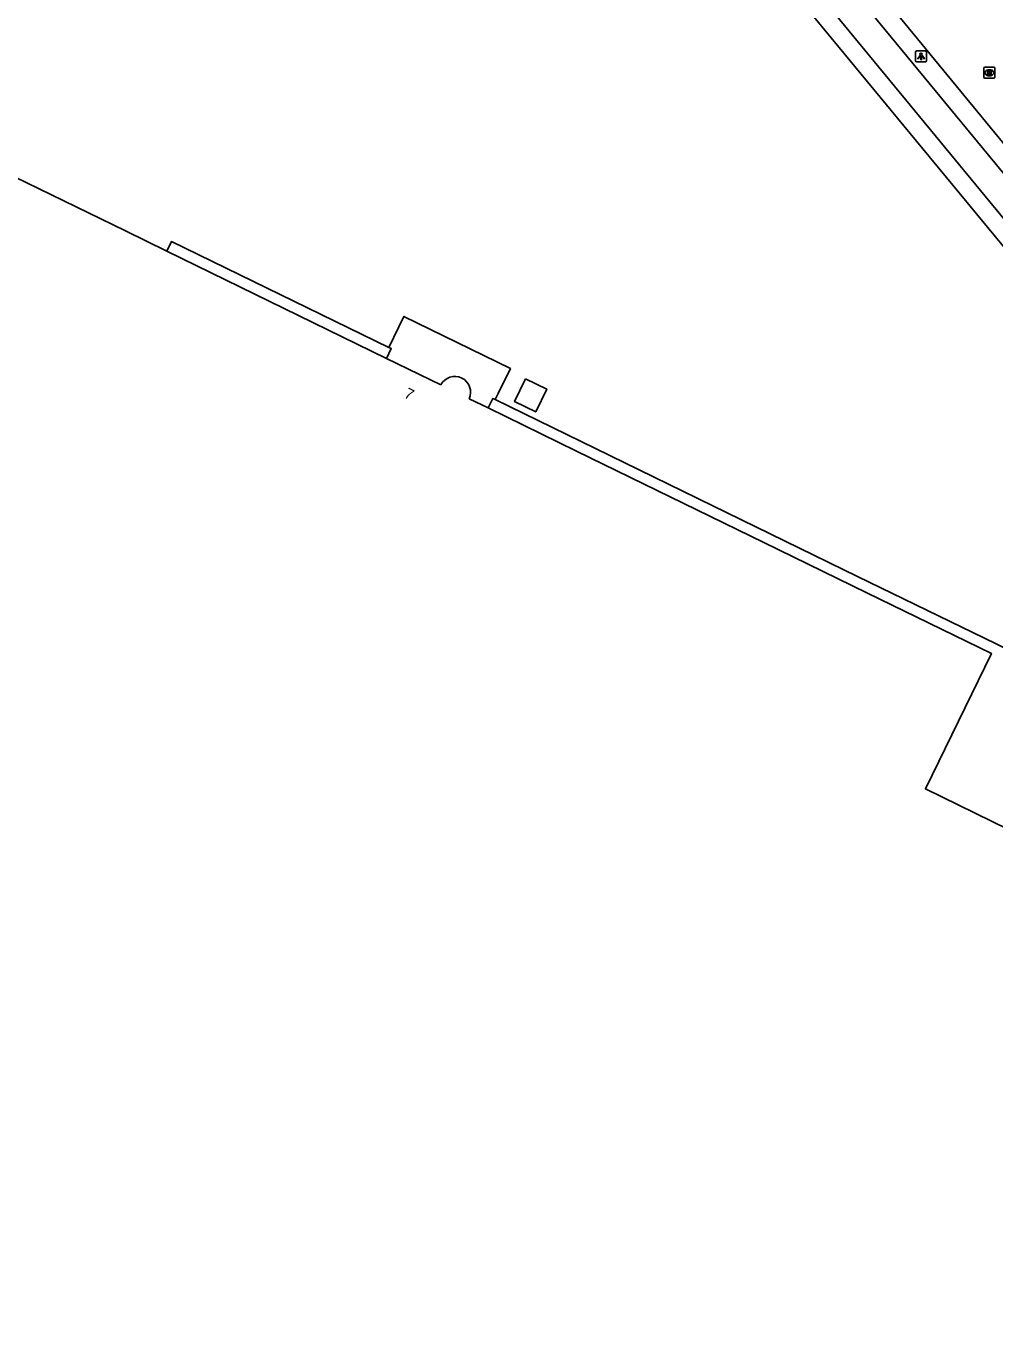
# Model space of a CAD drawing. Extents: x 156141 to 158132, y 385651 to 388399.
# Drawn here: x 156814.3 to 156902.5, y 386510.1 to 386628.9 of the extents above; entities that cross this region are included whole.
import ezdxf

# ---------------------------------------------------------------- set-up
doc = ezdxf.new("R2010")
doc.units = 0
for name, color, linetype in [('IMGEO_Fietspad_gesloten', 7, 'Continuous'), ('IMGEO_Lage_trafo', 7, 'Continuous'), ('IMGEO_Lichtpunt', 7, 'Continuous'), ('IMGEO_Pand', 7, 'Continuous'), ('IMGEO_Pand_nummerreeks', 7, 'Continuous'), ('IMGEO_Pand_overbouw', 7, 'Continuous'), ('IMGEO_Rijbaan_lokaal_gesloten', 7, 'Continuous'), ('IMGEO_Rioolput', 7, 'Continuous'), ('IMGEO_Voetpad_op_trap', 7, 'Continuous'), ('IMGEO_Voetpad_open', 7, 'Continuous')]:
    doc.layers.add(name, color=color, linetype=linetype)

msp = doc.modelspace()

# ---------------------------------------------------------------- linework, layer by layer
at = {"layer": 'IMGEO_Fietspad_gesloten'}
for points in [[(156839.18, 386689.2), (156935.22, 386572.64), (156940.95, 386565.68), (156947.36, 386557.9), (156952.4, 386551.77)], [(156981.71, 386520.27), (156961.99, 386544.22), (156954.38, 386553.46), (156942.96, 386567.34), (156937.51, 386573.96), (156851.06, 386678.85)]]:
    msp.add_lwpolyline(points, dxfattribs=at)
at = {"layer": 'IMGEO_Lage_trafo'}
msp.add_lwpolyline([(156859.79, 386596.77), (156858.79, 386594.7), (156860.73, 386593.75), (156861.74, 386595.82), (156859.79, 386596.77)], dxfattribs=at)
at = {"layer": 'IMGEO_Lichtpunt'}
for p, q in [((156895.3, 386626.51), (156895.3, 386625.7)), ((156895.3, 386626.51), (156895.3, 386625.7)), ((156896.2, 386626.61), (156895.4, 386626.61)), ((156896.2, 386626.61), (156895.4, 386626.61)), ((156896.3, 386625.7), (156896.3, 386626.51)), ((156896.3, 386625.7), (156896.3, 386626.51)), ((156895.4, 386625.61), (156896.2, 386625.61)), ((156895.4, 386625.61), (156896.2, 386625.61))]:
    msp.add_line(p, q, dxfattribs=at)
for points in [[(156895.68, 386626.17), (156895.71, 386626.15), (156895.53, 386625.88), (156895.49, 386625.91), (156895.68, 386626.17)], [(156895.78, 386626.13), (156895.83, 386626.13), (156895.83, 386625.8), (156895.78, 386625.8), (156895.78, 386626.13)], [(156895.89, 386626.15), (156895.93, 386626.17), (156896.11, 386625.91), (156896.07, 386625.88), (156895.89, 386626.15)]]:
    msp.add_lwpolyline(points, dxfattribs=at)
msp.add_circle((156895.8, 386626.31), 0.0994, dxfattribs=at)
for centre, start, end in [((156895.4, 386626.51), 90, 180), ((156895.4, 386626.51), 90, 180), ((156896.2, 386626.51), 0, 90), ((156896.2, 386626.51), 0, 90), ((156895.4, 386625.7), 180, 270), ((156895.4, 386625.7), 180, 270), ((156896.2, 386625.7), 270, 0), ((156896.2, 386625.7), 270, 360)]:
    msp.add_arc(centre, 0.0946, start, end, dxfattribs=at)
at = {"layer": 'IMGEO_Pand'}
for points in [[(156847.15, 386598.62), (156827.16, 386608.38), (156823.4, 386610.22), (156811.03, 386616.25)], [(156847.15, 386598.62), (156852.1, 386596.21)], [(156854.67, 386594.95), (156856.4, 386594.11)], [(156908.92, 386444.79), (156899.1, 386449.6), (156899.33, 386450.08), (156941.81, 386537.18), (156921.59, 386547.04), (156915.66, 386549.94), (156914.03, 386550.73), (156915.27, 386553.27), (156914.59, 386553.61), (156913.35, 386551.07), (156905.93, 386554.69), (156907.17, 386557.24), (156906.49, 386557.57), (156905.24, 386555.02), (156896.19, 386559.44), (156902.2, 386571.76), (156890.86, 386577.29), (156881.48, 386581.86), (156864.43, 386590.19), (156856.4, 386594.11)]]:
    msp.add_lwpolyline(points, dxfattribs=at)
msp.add_arc((156853.37, 386595.55), 1.43, 335.348, 152.6121, dxfattribs=at)
at = {"layer": 'IMGEO_Pand_overbouw'}
for points in [[(156847.15, 386598.62), (156847.58, 386599.51), (156847.35, 386599.62), (156827.57, 386609.26), (156827.16, 386608.38)], [(156857.05, 386594.88), (156856.84, 386594.98), (156856.4, 386594.11), (156864.43, 386590.19), (156881.48, 386581.86), (156890.86, 386577.29), (156902.2, 386571.76), (156896.19, 386559.44), (156905.24, 386555.02), (156905.93, 386554.69), (156913.35, 386551.07), (156914.03, 386550.73), (156915.66, 386549.94), (156922.1, 386563.13), (156906.61, 386570.69), (156906.51, 386570.74), (156904.8, 386571.57), (156904.7, 386571.62), (156902.62, 386572.63), (156890.02, 386578.78), (156864.86, 386591.06)]]:
    msp.add_lwpolyline(points, close=True, dxfattribs=at)
at = {"layer": 'IMGEO_Rijbaan_lokaal_gesloten'}
msp.add_lwpolyline([(156981.89, 386522.72), (156969.99, 386537.17), (156967.69, 386539.97), (156963.32, 386545.25), (156955.67, 386554.54), (156954.39, 386556.06), (156950.45, 386560.89), (156944.25, 386568.41), (156938.82, 386574.99), (156853.68, 386678.56)], dxfattribs=at)
at = {"layer": 'IMGEO_Rioolput'}
for p, q in [((156901.52, 386624.2), (156901.52, 386625.05)), ((156901.59, 386625.13), (156902.44, 386625.13)), ((156902.01, 386624.9), (156902.03, 386624.9)), ((156902.52, 386625.05), (156902.52, 386624.2)), ((156902.44, 386624.12), (156901.59, 386624.12)), ((156902.03, 386624.35), (156902, 386624.35))]:
    msp.add_line(p, q, dxfattribs=at)
for points in [[(156901.52, 386624.2), (156901.52, 386625.05)], [(156901.59, 386625.13), (156902.44, 386625.13)], [(156902.11, 386624.82), (156901.85, 386624.82), (156901.85, 386624.42)], [(156902.52, 386625.05), (156902.52, 386624.2)], [(156902.44, 386624.12), (156901.59, 386624.12)], [(156901.85, 386624.42), (156901.98, 386624.42), (156901.98, 386624.59), (156901.99, 386624.59)], [(156902.03, 386624.74), (156901.98, 386624.74), (156901.98, 386624.66)], [(156901.98, 386624.66), (156902.03, 386624.66)], [(156902.04, 386624.56), (156902.11, 386624.42), (156902.25, 386624.42), (156902.18, 386624.55)]]:
    msp.add_lwpolyline(points, dxfattribs=at)
for centre, radius, start, end in [((156901.59, 386625.05), 0.0765, 91.552, 178.448), ((156901.59, 386625.05), 0.0765, 91.552, 178.448), ((156902.11, 386624.71), 0.109, 350.3612, 89.416), ((156902.44, 386625.05), 0.0765, 1.552, 88.448), ((156902.44, 386625.05), 0.0765, 1.552, 88.448), ((156901.59, 386624.2), 0.0765, 181.552, 268.448), ((156901.59, 386624.2), 0.0765, 181.552, 268.448), ((156901.99, 386624.53), 0.0533, 26.0293, 88.6989), ((156902.04, 386624.65), 0.0964, 77.0061, 93.1865), ((156902.01, 386624.85), 0.19, 274.7715, 282.9687), ((156902.05, 386624.7), 0.0378, 276.6634, 79.6772), ((156902.1, 386624.71), 0.112, 277.5842, 350.9817), ((156902.09, 386624.5), 0.108, 29.5134, 73.7905), ((156902.44, 386624.2), 0.0765, 271.552, 358.448), ((156902.44, 386624.2), 0.0765, 271.552, 358.448)]:
    msp.add_arc(centre, radius, start, end, dxfattribs=at)
for centre, major_axis, ratio, start_param, end_param in [((156902, 386624.62), (-0.387, 0.002), 0.722429, 4.712389, 7.853982), ((156902.03, 386624.62), (-0.39, 0.002), 0.717154, 1.570796, 4.712389)]:
    msp.add_ellipse(centre, major_axis=major_axis, ratio=ratio, start_param=start_param, end_param=end_param, dxfattribs=at)
at = {"layer": 'IMGEO_Voetpad_op_trap'}
msp.add_lwpolyline([(156856.4, 386594.11), (156856.84, 386594.98), (156857.05, 386594.88), (156857.31, 386595.42), (156858.43, 386597.69), (156848.73, 386602.44), (156847.35, 386599.62), (156847.58, 386599.51), (156847.15, 386598.62)], dxfattribs=at)
at = {"layer": 'IMGEO_Voetpad_open'}
msp.add_lwpolyline([(156951.16, 386550.77), (156944.36, 386559.04), (156934.05, 386571.56), (156837.85, 386688.1)], dxfattribs=at)

# ---------------------------------------------------------------- texts
at = {"layer": 'IMGEO_Pand_nummerreeks'}
msp.add_text('7', height=1, rotation=333.7815, dxfattribs=at).set_placement((156848.67, 386595.1))

doc.saveas('drawing.dxf')
